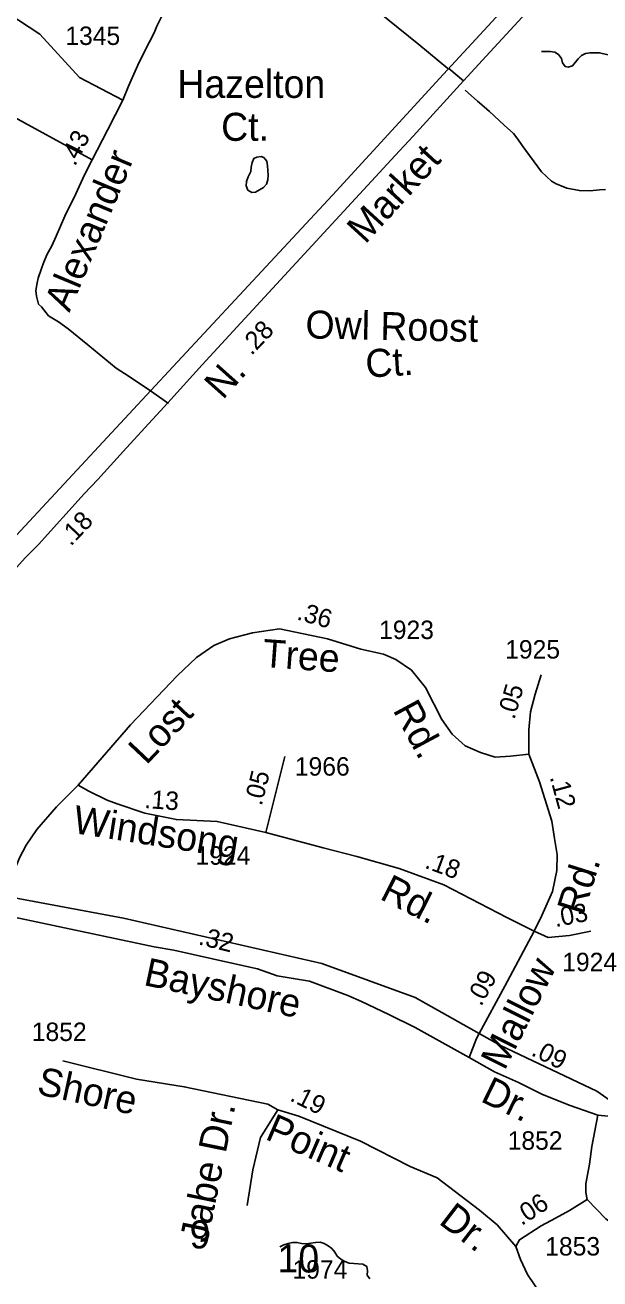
# Model space of a CAD drawing. Extents: x 2290055 to 2389491, y 66597 to 237875.
# Drawn here: x 2359718 to 2361667, y 193626 to 197876 of the extents above; entities that cross this region are included whole.
import ezdxf

# ---------------------------------------------------------------- set-up
doc = ezdxf.new("R2010")
doc.units = 0
for name, color, linetype in [('Exist Boundary Political Urban Extension UEB', 7, 'Continuous'), ('Exist Hydrographic Creek Single Shore', 7, 'Continuous'), ('Exist Hydrographic Pond Under 1500 Sq Ft', 7, 'Continuous'), ('Exist Railroad Mainline', 7, 'Continuous'), ('Exist Road Non-System Type 51', 7, 'Continuous'), ('Exist Road Non-System Type 51 Label', 7, 'Continuous'), ('Exist Road Primary US Label', 7, 'Continuous'), ('Exist Road Primary US Mileage Hundredths English Label', 7, 'Continuous'), ('Exist Road Primary US UnDivided 4 Lane Attributed', 7, 'Continuous'), ('Exist Road Secondary Mileage Hundredths English Label', 7, 'Continuous'), ('Exist Road Secondary Type 51 Attributed', 7, 'Continuous'), ('Exist Road Secondary Type 51 Label', 7, 'Continuous'), ('Exist Road Secondary Type 51 Number Label', 7, 'Continuous')]:
    doc.layers.add(name, color=color, linetype=linetype)

msp = doc.modelspace()

# ---------------------------------------------------------------- linework, layer by layer
at = {"layer": 'Exist Boundary Political Urban Extension UEB'}
for points in [[(2361257, 194457.2), (2361040.6, 194579.8), (2360723.6, 194695.1), (2360051, 194848.9), (2359631.5, 194926.1)], [(2361779.9, 194174.9), (2361655.6, 194262.6), (2361328.9, 194416.4), (2361257, 194457.2)]]:
    msp.add_lwpolyline(points, dxfattribs=at)
at = {"layer": 'Exist Hydrographic Creek Single Shore'}
for points in [[(2361725.7, 197768.5), (2361664, 197782), (2361633.2, 197781.9), (2361618.2, 197779.2), (2361604.2, 197772.6), (2361593, 197762.1), (2361574, 197738.1), (2361559, 197733.8), (2361548.5, 197736), (2361540, 197748.3), (2361536, 197763), (2361526.2, 197776), (2361513.5, 197784.1), (2361498.2, 197786.8), (2361468.2, 197786.6)], [(2360886.5, 193625.6), (2360877.5, 193637.9), (2360878, 193653.2), (2360876, 193668.1), (2360862.2, 193675.8), (2360816.2, 193678.9), (2360801.5, 193684.5), (2360788, 193692.8), (2360775.7, 193702.9), (2360767.7, 193715.9), (2360758, 193728.5), (2360744.7, 193738), (2360731.5, 193745.6), (2360717.5, 193750.6), (2360701.7, 193749.6), (2360670.5, 193745.1), (2360655, 193745.6), (2360640.5, 193748.7), (2360624.5, 193749.3), (2360609.7, 193746.2), (2360595.2, 193741.4), (2360581.5, 193734.9)]]:
    msp.add_lwpolyline(points, dxfattribs=at)
at = {"layer": 'Exist Hydrographic Pond Under 1500 Sq Ft'}
msp.add_lwpolyline([(2360486, 197308.9), (2360472.5, 197315.8), (2360467.7, 197330.6), (2360468.5, 197345.7), (2360474, 197361), (2360483, 197379.2), (2360484.2, 197394.7), (2360487, 197409.8), (2360493.5, 197423.8), (2360503, 197428.7), (2360518, 197430.2), (2360526.5, 197426.8), (2360536.7, 197414.5), (2360539.7, 197398.4), (2360541.5, 197366.9), (2360540.5, 197351.7), (2360536.5, 197336.8), (2360525.5, 197325.8), (2360512.5, 197317.2), (2360499, 197309.8), (2360486, 197308.9)], dxfattribs=at)
at = {"layer": 'Exist Railroad Mainline'}
for points in [[(2362355.3, 199038.1), (2362024.3, 198677), (2361546, 198155.2), (2361135.9, 197709.3)], [(2361135.9, 197709.3), (2360759.4, 197299.9), (2360129.2, 196621.2)], [(2360129.2, 196621.2), (2359658, 196113.7), (2359525.3, 195970.3), (2359484.9, 195926.7)]]:
    msp.add_lwpolyline(points, dxfattribs=at)
at = {"layer": 'Exist Road Non-System Type 51'}
for points in [[(2358912.5, 198406.8), (2359038.8, 198321.5), (2359144.6, 198253.9), (2359767.4, 197845.2), (2359902.6, 197698.2), (2360048.5, 197621.9)], [(2359053.9, 198006.7), (2359534.1, 197684.9), (2359613.5, 197626.4), (2359642.7, 197584.6), (2359944.5, 197419.6)], [(2361209.6, 197655.9), (2361251.2, 197617.5), (2361273.9, 197598.4), (2361292.5, 197583.2), (2361342.4, 197537.1), (2361373.5, 197508.4), (2361388.3, 197488.9), (2361403.2, 197467.5), (2361468.7, 197378.1), (2361502, 197347.4), (2361518.4, 197338), (2361534.7, 197330.7), (2361554.9, 197323.5), (2361597.3, 197315.2), (2361633.3, 197314.6), (2361665.2, 197317.8), (2361685.2, 197318.6)], [(2360574, 194199), (2360515.6, 194104.6), (2360490, 193995.8), (2360470.8, 193874.2)]]:
    msp.add_lwpolyline(points, dxfattribs=at)
at = {"layer": 'Exist Road Primary US UnDivided 4 Lane Attributed'}
for points in [[(2361204.5, 197687.4), (2361281.3, 197771), (2361632.2, 198152.4), (2361811.4, 198348.3), (2362019.9, 198573.7), (2362398.4, 198986.4)], [(2360201.4, 196595.2), (2360318, 196724.8), (2360449.1, 196866.8), (2360972.1, 197434.2), (2361033.8, 197499.9), (2361204.5, 197687.4)], [(2359569.4, 195904.6), (2359612, 195952.1), (2359717.9, 196069.6), (2359763.4, 196114.8), (2359917.7, 196286.5), (2359964.1, 196336), (2360061.2, 196442.8), (2360149.4, 196539), (2360201.4, 196595.2)]]:
    msp.add_lwpolyline(points, dxfattribs=at)
at = {"layer": 'Exist Road Secondary Type 51 Attributed'}
msp.add_line((2360533.5, 195139.4), (2360597.8, 195396.9), dxfattribs=at)
for points in [[(2360651.5, 198120.5), (2360700.3, 198084.2), (2360746.2, 198053.6), (2360829.6, 197990.6), (2360947, 197895.2), (2361052.5, 197810.1), (2361151.4, 197728.8)], [(2360142.6, 196635.6), (2360071, 196684.7), (2360026.5, 196713.1), (2359930.1, 196791.9), (2359863.7, 196846.4), (2359831.4, 196870.2), (2359797.4, 196890.7), (2359773.5, 196921.3), (2359763.3, 196929.8), (2359756.5, 196957.1), (2359754.2, 196975.7), (2359759, 197002.1), (2359762.4, 197018.3), (2359773.1, 197050.7), (2359778.4, 197066.9), (2359791.2, 197097.4), (2359808, 197128.1), (2359822.7, 197160.7), (2359852.1, 197227.9), (2359889.1, 197303.4), (2359918.5, 197368.6), (2359944.5, 197419.6), (2359996.6, 197519.8), (2360022.6, 197570.8), (2360048.5, 197621.9), (2360068.7, 197668.7), (2360099.9, 197739.9), (2360123.9, 197788.9), (2360155.5, 197850.2), (2360164.6, 197872.6), (2360188.7, 197921.5)], [(2361153.9, 197728.9), (2361204.5, 197687.4)], [(2360203.7, 196593.7), (2360142.6, 196635.6)], [(2359897.3, 195299.3), (2360075, 195504), (2360233.6, 195670.1), (2360299.2, 195732.5), (2360357, 195773.1), (2360410.7, 195795.6), (2360488.2, 195815.5), (2360580.7, 195829), (2360742.7, 195795.6), (2360855.4, 195760.1), (2360933.3, 195743.3), (2360974.3, 195725.7), (2361027.9, 195688.9), (2361075.7, 195631), (2361130.9, 195522.1), (2361166.1, 195471.8), (2361209.7, 195433.3), (2361261.6, 195409.8), (2361311.6, 195394.5), (2361362.9, 195397.3), (2361425.1, 195404.3)], [(2361425.1, 195404.3), (2361425.8, 195486.9), (2361431.6, 195548.1), (2361447.5, 195607.6), (2361467.6, 195673.8)], [(2361443.4, 194804.2), (2361469.4, 194857.9), (2361506.3, 194939.1), (2361520.4, 195010), (2361521.9, 195064.2), (2361512.6, 195118.3), (2361503.4, 195177.1), (2361461.6, 195310.2), (2361425.1, 195404.3)], [(2359643.7, 194859.5), (2359662.9, 194936.5), (2359682.2, 195011.5), (2359699.1, 195052.6), (2359720.9, 195096.1), (2359757.1, 195149.3), (2359824.6, 195226.5), (2359897.3, 195299.3)], [(2359897.3, 195299.3), (2359933.3, 195279.1), (2359996.4, 195248.5), (2360030.2, 195236.4), (2360123.8, 195204.1), (2360230.5, 195182.8), (2360368.6, 195175.9), (2360533.5, 195139.4)], [(2360533.5, 195139.4), (2360727.9, 195086.8), (2360842.3, 195057.3), (2360986.2, 195016.7), (2361137.4, 194961.3), (2361351.4, 194850.5), (2361443.4, 194804.2)], [(2359643.7, 194859.5), (2360155.6, 194751.5), (2360222.1, 194739.9), (2360418.7, 194696.5), (2360505.5, 194676.3), (2360572, 194653.1), (2360627, 194644.4), (2360681.7, 194634.5), (2360812.1, 194586.5), (2360858.6, 194566.5), (2360951.1, 194522), (2361039.7, 194477.7), (2361222.8, 194375.9)], [(2361222.8, 194375.9), (2361248.1, 194440.7), (2361257, 194457.2), (2361344, 194618), (2361443.4, 194804.2)], [(2361443.4, 194804.2), (2361490.6, 194783), (2361563.3, 194790), (2361635.9, 194804.1)], [(2361222.8, 194375.9), (2361308.9, 194328.1), (2361390.1, 194291.2), (2361471.3, 194250.6), (2361565.3, 194213.7), (2361659.8, 194181.3)], [(2361381.6, 193735.7), (2361317.7, 193809.1), (2361258.7, 193859.2), (2361114.3, 193968.4), (2361022.9, 194006.7), (2360854.8, 194092.3), (2360645.5, 194177.8), (2360574, 194199), (2360540.5, 194218.1), (2360257.2, 194276.9), (2360095.3, 194302.9), (2359845.1, 194364.6)], [(2361659.8, 194181.3), (2361718.4, 194174.9), (2361779.9, 194174.9), (2361803.3, 194174.9), (2361919.5, 194186.7), (2362023, 194198.8), (2362067.9, 194204.5)], [(2361659.8, 194181.3), (2361639, 194074.6), (2361631.7, 194014.3), (2361618.8, 193947.9), (2361618.8, 193918.4), (2361623.5, 193895.4)], [(2361515.5, 193831.6), (2361563.5, 193857.4), (2361623.5, 193895.4)], [(2361623.5, 193895.4), (2361686.2, 193829.7), (2361733.3, 193794.3), (2361789.4, 193764.8), (2361851.3, 193726.4), (2361922, 193691), (2362007.5, 193643.8), (2362090.1, 193605.5)], [(2361381.6, 193735.7), (2361393.8, 193758.7), (2361467.6, 193805.8), (2361515.5, 193831.6)], [(2361471, 193567.1), (2361420.9, 193640.9), (2361397.5, 193691.3), (2361381.6, 193735.7)]]:
    msp.add_lwpolyline(points, dxfattribs=at)

# ---------------------------------------------------------------- texts
at = {"layer": 'Exist Road Non-System Type 51 Label'}
msp.add_text('Jabe Dr.', height=95, rotation=78.4008, dxfattribs=at).set_placement((2360335, 193744.5))
at = {"layer": 'Exist Road Primary US Label'}
for s, rotation, p in [('Market', 47.5343, (2360870.5, 197131)), ('N.', 48.2536, (2360388, 196603.2))]:
    msp.add_text(s, height=95, rotation=rotation, dxfattribs=at).set_placement(p)
at = {"layer": 'Exist Road Primary US Mileage Hundredths English Label'}
for s, rotation, p in [('.28', 46.3585, (2360485.3, 196753.8)), ('.18', 46.5443, (2359872.5, 196107.1))]:
    msp.add_text(s, height=62.5, rotation=rotation, dxfattribs=at).set_placement(p)
at = {"layer": 'Exist Road Secondary Mileage Hundredths English Label'}
for s, rotation, p in [('.43', 63.024, (2359886.9, 197395)), ('.36', 344.0629, (2360635.9, 195861.8)), ('.05', 73.7853, (2361376.4, 195519.5)), ('.05', 75.9719, (2360519.6, 195227.2)), ('.12', 285.311, (2361495.9, 195326.5)), ('.13', 355.908, (2360120.9, 195222.2)), ('.18', 339.7207, (2361069.5, 195019.8)), ('.03', 10.976, (2361515.9, 194817.8)), ('.32', 345.9533, (2360302.5, 194760.2)), ('.09', 61.576, (2361263.9, 194547)), ('.09', 333.4171, (2361430.4, 194385.1)), ('.19', 333.4188, (2360612.2, 194231.8)), ('.06', 33.0642, (2361400.9, 193804.6))]:
    msp.add_text(s, height=62.5, rotation=rotation, dxfattribs=at).set_placement(p)
at = {"layer": 'Exist Road Secondary Type 51 Label'}
for s, p in [('Hazelton', (2360233.9, 197629.1)), ('Ct.', (2360382.3, 197483.6))]:
    msp.add_text(s, height=95, dxfattribs=at).set_placement(p)
for s, rotation, p in [('Alexander', 67.2534, (2359867.8, 196899.7)), ('Owl Roost', 358.818, (2360667.4, 196814)), ('Ct.', 3.5652, (2360874.4, 196680.6)), ('Tree', 355.8384, (2360520.4, 195700.4)), ('Lost', 46.6436, (2360128.6, 195365.2)), ('Rd.', 298.2809, (2360962.9, 195554.4)), ('Windsong', 351.0514, (2359876.2, 195137.8)), ('Rd.', 72.3744, (2361609.8, 194854.9)), ('Rd.', 333.0824, (2360916.5, 194915.2)), ('Bayshore', 347.8736, (2360116.2, 194622.4)), ('Mallow', 63.435, (2361343.4, 194329.3)), ('Shore', 347.8607, (2359754.1, 194252.7)), ('Dr.', 334.0669, (2361258, 194229.3)), ('Point', 336.5411, (2360528, 194101)), ('Dr.', 322.4118, (2361116.7, 193815.4)), ('9', 359.8421, (2360275.3, 193729.1)), ('10', 359.8421, (2360573.2, 193647.7))]:
    msp.add_text(s, height=95, rotation=rotation, dxfattribs=at).set_placement(p)
at = {"layer": 'Exist Road Secondary Type 51 Number Label'}
for s, p in [('1345', (2359854.1, 197808.6)), ('1923', (2360917.8, 195794.8)), ('1925', (2361345.4, 195728.6)), ('1966', (2360632.2, 195331.8)), ('1924', (2360295.4, 195029.7)), ('1924', (2361538.8, 194668.8)), ('1852', (2359740.3, 194432.2)), ('1852', (2361353.8, 194063.7)), ('1853', (2361481.2, 193705)), ('1974', (2360624.2, 193626.7))]:
    msp.add_text(s, height=62.5, dxfattribs=at).set_placement(p)

doc.saveas('drawing.dxf')
